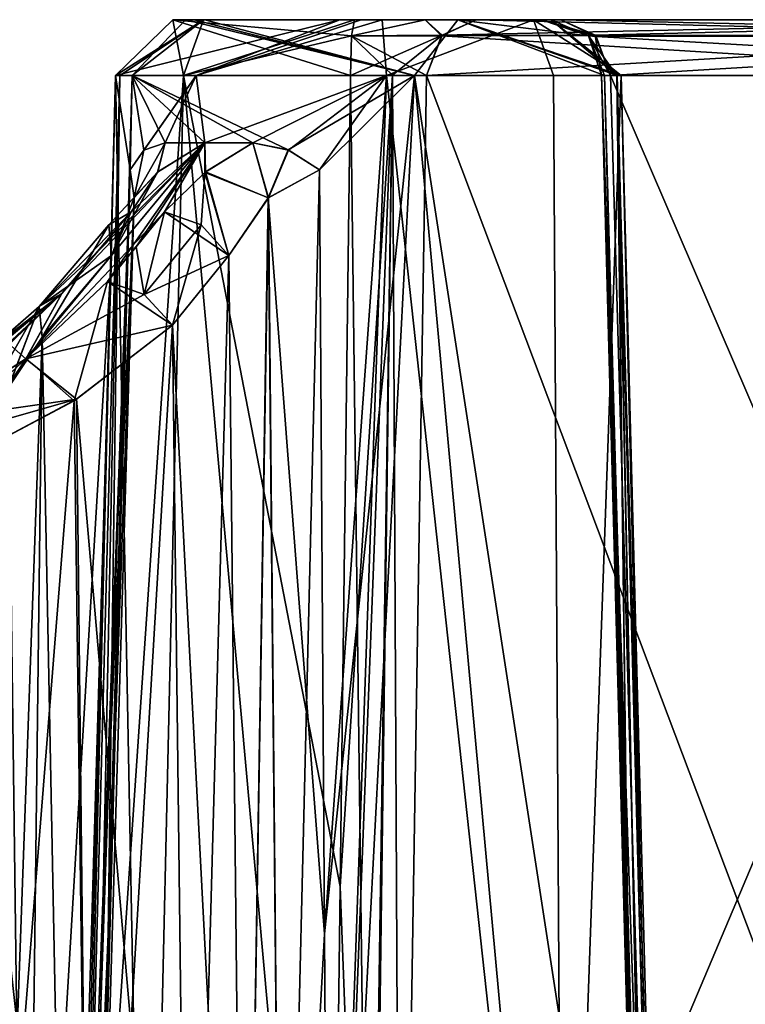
# Model space of a CAD drawing. Header units: inches. Extents: x -9.1 to 9.1, y -1.6 to 4.3.
# Tile 279 of 656: x -7.7 to -7.3, y 0 to 0.5. Entities that reach past the tile are written whole.
import ezdxf

# ---------------------------------------------------------------- set-up
doc = ezdxf.new("R2010")
doc.units = ezdxf.units.IN
doc.header["$LTSCALE"] = 65.185185
doc.header["$MEASUREMENT"] = 0
for name, color, linetype in [('6284', 7, 'CONTINUOUS'), ('6285', 7, 'CONTINUOUS'), ('6873', 7, 'CONTINUOUS'), ('6874', 7, 'CONTINUOUS'), ('6875', 7, 'CONTINUOUS'), ('6876', 7, 'CONTINUOUS'), ('6877', 7, 'CONTINUOUS'), ('6878', 7, 'CONTINUOUS'), ('6879', 7, 'CONTINUOUS'), ('6880', 7, 'CONTINUOUS'), ('6888', 7, 'CONTINUOUS'), ('6889', 7, 'CONTINUOUS'), ('6890', 7, 'CONTINUOUS'), ('6891', 7, 'CONTINUOUS'), ('6892', 7, 'CONTINUOUS'), ('6893', 7, 'CONTINUOUS'), ('6894', 7, 'CONTINUOUS'), ('6895', 7, 'CONTINUOUS'), ('6896', 7, 'CONTINUOUS'), ('6905', 7, 'CONTINUOUS'), ('6906', 7, 'CONTINUOUS'), ('6907', 7, 'CONTINUOUS'), ('6908', 7, 'CONTINUOUS'), ('6909', 7, 'CONTINUOUS'), ('6910', 7, 'CONTINUOUS'), ('6911', 7, 'CONTINUOUS'), ('6912', 7, 'CONTINUOUS'), ('6913', 7, 'CONTINUOUS'), ('6921', 7, 'CONTINUOUS'), ('6923', 7, 'CONTINUOUS'), ('6924', 7, 'CONTINUOUS'), ('6925', 7, 'CONTINUOUS'), ('6926', 7, 'CONTINUOUS'), ('6927', 7, 'CONTINUOUS'), ('6928', 7, 'CONTINUOUS'), ('6930', 7, 'CONTINUOUS'), ('6931', 7, 'CONTINUOUS'), ('6939', 7, 'CONTINUOUS'), ('6940', 7, 'CONTINUOUS'), ('6941', 7, 'CONTINUOUS'), ('6942', 7, 'CONTINUOUS'), ('6946', 7, 'CONTINUOUS'), ('6947', 7, 'CONTINUOUS'), ('6948', 7, 'CONTINUOUS'), ('6949', 7, 'CONTINUOUS'), ('6950', 7, 'CONTINUOUS'), ('6958', 7, 'CONTINUOUS')]:
    doc.layers.add(name, color=color, linetype=linetype)

msp = doc.modelspace()

# ---------------------------------------------------------------- linework, layer by layer
at = {"layer": '6284', "linetype": 'Continuous'}
for points in [[(-7.68897, 0.33188, -1.95339), (-7.68, -0.355, -1.92215), (-7.67129, 0.35828, -1.94082), (-7.68897, 0.33188, -1.95339)], [(-7.69718, -0.3552, -1.93532), (-7.68, -0.355, -1.92215), (-7.68897, 0.33188, -1.95339), (-7.69718, -0.3552, -1.93532)]]:
    msp.add_3dface(points, dxfattribs=at)
at = {"layer": '6285', "linetype": 'Continuous'}
for points in [[(-7.68963, 0.35444, -1.99387), (-7.72277, 0.33085, -1.97195), (-7.66084, 0.38122, -1.97353), (-7.68963, 0.35444, -1.99387)], [(-7.66084, 0.38122, -1.97353), (-7.72277, 0.33085, -1.97195), (-7.67278, 0.37439, -1.95607), (-7.66084, 0.38122, -1.97353)], [(-7.72277, 0.33085, -1.97195), (-7.71018, 0.30921, -1.95739), (-7.67278, 0.37439, -1.95607), (-7.72277, 0.33085, -1.97195)], [(-7.71018, 0.30921, -1.95739), (-7.68897, 0.33188, -1.95339), (-7.67278, 0.37439, -1.95607), (-7.71018, 0.30921, -1.95739)], [(-7.68897, 0.33188, -1.95339), (-7.67129, 0.35828, -1.94082), (-7.67278, 0.37439, -1.95607), (-7.68897, 0.33188, -1.95339)]]:
    msp.add_3dface(points, dxfattribs=at)
at = {"layer": '6873', "linetype": 'Continuous'}
for points in [[(-7.00716, -0.355, -1.11012), (-7.34848, -0.355, -1.71323), (-7.37286, 0.49579, -1.71107), (-7.00716, -0.355, -1.11012)], [(-7.02122, 0.49579, -1.08972), (-7.00716, -0.355, -1.11012), (-7.37286, 0.49579, -1.71107), (-7.02122, 0.49579, -1.08972)]]:
    msp.add_3dface(points, dxfattribs=at)
at = {"layer": '6874', "linetype": 'Continuous'}
for points in [[(-7.35323, -0.35514, -1.73307), (-7.35254, -0.35499, -1.75323), (-7.37772, 0.49591, -1.73206), (-7.35323, -0.35514, -1.73307)], [(-7.37772, 0.49591, -1.73206), (-7.35254, -0.35499, -1.75323), (-7.36423, 0.07008, -1.75337), (-7.37772, 0.49591, -1.73206)], [(-7.34848, -0.355, -1.71323), (-7.35323, -0.35514, -1.73307), (-7.37772, 0.49591, -1.73206), (-7.34848, -0.355, -1.71323)], [(-7.37286, 0.49579, -1.71107), (-7.34848, -0.355, -1.71323), (-7.37772, 0.49591, -1.73206), (-7.37286, 0.49579, -1.71107)], [(-7.37604, 0.49579, -1.75355), (-7.37772, 0.49591, -1.73206), (-7.36423, 0.07008, -1.75337), (-7.37604, 0.49579, -1.75355)]]:
    msp.add_3dface(points, dxfattribs=at)
at = {"layer": '6875', "linetype": 'Continuous'}
for points in [[(-7.655, -0.355, -1.80097), (-7.61652, -0.355, -1.69876), (-7.63272, 0.49579, -1.80097), (-7.655, -0.355, -1.80097)], [(-7.62506, 0.44614, -1.84916), (-7.655, -0.355, -1.80097), (-7.63272, 0.49579, -1.80097), (-7.62506, 0.44614, -1.84916)], [(-7.63272, 0.49579, -1.80097), (-7.61652, -0.355, -1.69876), (-7.59713, 0.49579, -1.71052), (-7.63272, 0.49579, -1.80097)], [(-7.59045, 0.49579, -1.8981), (-7.62506, 0.44614, -1.84916), (-7.63272, 0.49579, -1.80097), (-7.59045, 0.49579, -1.8981)], [(-7.61778, 0.45653, -1.86435), (-7.62506, 0.44614, -1.84916), (-7.59045, 0.49579, -1.8981), (-7.61778, 0.45653, -1.86435)], [(-7.60672, 0.46037, -1.88143), (-7.61778, 0.45653, -1.86435), (-7.59045, 0.49579, -1.8981), (-7.60672, 0.46037, -1.88143)], [(-7.61652, -0.355, -1.69876), (-7.52019, -0.355, -1.64729), (-7.59713, 0.49579, -1.71052), (-7.61652, -0.355, -1.69876)], [(-7.58591, 0.46037, -1.90336), (-7.60672, 0.46037, -1.88143), (-7.59045, 0.49579, -1.8981), (-7.58591, 0.46037, -1.90336)], [(-7.59713, 0.49579, -1.71052), (-7.52019, -0.355, -1.64729), (-7.51482, 0.06999, -1.65787), (-7.59713, 0.49579, -1.71052)], [(-7.50943, 0.49579, -1.66859), (-7.59713, 0.49579, -1.71052), (-7.51482, 0.06999, -1.65787), (-7.50943, 0.49579, -1.66859)], [(-7.49057, 0.49579, -1.93336), (-7.58591, 0.46037, -1.90336), (-7.59045, 0.49579, -1.8981), (-7.49057, 0.49579, -1.93336)], [(-7.5607, 0.46037, -1.92004), (-7.58591, 0.46037, -1.90336), (-7.49057, 0.49579, -1.93336), (-7.5607, 0.46037, -1.92004)], [(-7.54193, 0.45652, -1.92798), (-7.5607, 0.46037, -1.92004), (-7.49057, 0.49579, -1.93336), (-7.54193, 0.45652, -1.92798)], [(-7.52574, 0.44614, -1.9325), (-7.54193, 0.45652, -1.92798), (-7.49057, 0.49579, -1.93336), (-7.52574, 0.44614, -1.9325)], [(-7.52307, 0.04514, -1.94364), (-7.52574, 0.44614, -1.9325), (-7.49057, 0.49579, -1.93336), (-7.52307, 0.04514, -1.94364)], [(-7.52038, -0.355, -1.95463), (-7.52307, 0.04514, -1.94364), (-7.49057, 0.49579, -1.93336), (-7.52038, -0.355, -1.95463)], [(-7.39786, -0.355, -1.91756), (-7.52038, -0.355, -1.95463), (-7.49057, 0.49579, -1.93336), (-7.39786, -0.355, -1.91756)], [(-7.40287, 0.49579, -1.89143), (-7.39786, -0.355, -1.91756), (-7.49057, 0.49579, -1.93336), (-7.40287, 0.49579, -1.89143)], [(-7.36728, 0.49579, -1.80097), (-7.39786, -0.355, -1.91756), (-7.40287, 0.49579, -1.89143), (-7.36728, 0.49579, -1.80097)], [(-7.345, -0.355, -1.80097), (-7.39786, -0.355, -1.91756), (-7.36728, 0.49579, -1.80097), (-7.345, -0.355, -1.80097)], [(-7.37604, 0.49579, -1.75355), (-7.36423, 0.07008, -1.75337), (-7.36954, 0.49579, -1.77655), (-7.37604, 0.49579, -1.75355)], [(-7.35254, -0.35499, -1.75323), (-7.3469, -0.35499, -1.77681), (-7.36954, 0.49579, -1.77655), (-7.35254, -0.35499, -1.75323)], [(-7.36423, 0.07008, -1.75337), (-7.35254, -0.35499, -1.75323), (-7.36954, 0.49579, -1.77655), (-7.36423, 0.07008, -1.75337)], [(-7.3469, -0.35499, -1.77681), (-7.345, -0.355, -1.80097), (-7.36954, 0.49579, -1.77655), (-7.3469, -0.35499, -1.77681)], [(-7.36954, 0.49579, -1.77655), (-7.345, -0.355, -1.80097), (-7.36728, 0.49579, -1.80097), (-7.36954, 0.49579, -1.77655)], [(-7.65318, -0.355, -1.82463), (-7.655, -0.355, -1.80097), (-7.62506, 0.44614, -1.84916), (-7.65318, -0.355, -1.82463)], [(-7.6365, 0.04514, -1.84846), (-7.65318, -0.355, -1.82463), (-7.62506, 0.44614, -1.84916), (-7.6365, 0.04514, -1.84846)], [(-7.64778, -0.355, -1.84772), (-7.65318, -0.355, -1.82463), (-7.6365, 0.04514, -1.84846), (-7.64778, -0.355, -1.84772)]]:
    msp.add_3dface(points, dxfattribs=at)
at = {"layer": '6876', "linetype": 'Continuous'}
for points in [[(-7.6365, 0.04514, -1.84846), (-7.62506, 0.44614, -1.84916), (-7.62296, 0.43143, -1.87598), (-7.6365, 0.04514, -1.84846)], [(-7.65715, -0.355, -1.89491), (-7.64642, -0.35527, -1.87251), (-7.62296, 0.43143, -1.87598), (-7.65715, -0.355, -1.89491)], [(-7.63476, 0.40122, -1.89903), (-7.65715, -0.355, -1.89491), (-7.62296, 0.43143, -1.87598), (-7.63476, 0.40122, -1.89903)], [(-7.64642, -0.35527, -1.87251), (-7.6365, 0.04514, -1.84846), (-7.62296, 0.43143, -1.87598), (-7.64642, -0.35527, -1.87251)], [(-7.64642, -0.35527, -1.87251), (-7.64778, -0.355, -1.84772), (-7.6365, 0.04514, -1.84846), (-7.64642, -0.35527, -1.87251)]]:
    msp.add_3dface(points, dxfattribs=at)
at = {"layer": '6877', "linetype": 'Continuous'}
for points in [[(-7.61778, 0.45653, -1.86435), (-7.60672, 0.46037, -1.88143), (-7.62296, 0.43143, -1.87598), (-7.61778, 0.45653, -1.86435)], [(-7.62296, 0.43143, -1.87598), (-7.60672, 0.46037, -1.88143), (-7.61053, 0.44515, -1.90721), (-7.62296, 0.43143, -1.87598)], [(-7.62506, 0.44614, -1.84916), (-7.61778, 0.45653, -1.86435), (-7.62296, 0.43143, -1.87598), (-7.62506, 0.44614, -1.84916)], [(-7.63476, 0.40122, -1.89903), (-7.62296, 0.43143, -1.87598), (-7.61053, 0.44515, -1.90721), (-7.63476, 0.40122, -1.89903)], [(-7.62445, 0.42416, -1.93161), (-7.63476, 0.40122, -1.89903), (-7.61053, 0.44515, -1.90721), (-7.62445, 0.42416, -1.93161)], [(-7.63627, 0.41728, -1.91421), (-7.63476, 0.40122, -1.89903), (-7.62445, 0.42416, -1.93161), (-7.63627, 0.41728, -1.91421)]]:
    msp.add_3dface(points, dxfattribs=at)
at = {"layer": '6878', "linetype": 'Continuous'}
for points in [[(-7.67278, 0.37439, -1.95607), (-7.63627, 0.41728, -1.91421), (-7.62445, 0.42416, -1.93161), (-7.67278, 0.37439, -1.95607)], [(-7.67278, 0.37439, -1.95607), (-7.62445, 0.42416, -1.93161), (-7.64264, 0.40269, -1.95257), (-7.67278, 0.37439, -1.95607)], [(-7.67278, 0.37439, -1.95607), (-7.67129, 0.35828, -1.94082), (-7.63627, 0.41728, -1.91421), (-7.67278, 0.37439, -1.95607)], [(-7.67129, 0.35828, -1.94082), (-7.63476, 0.40122, -1.89903), (-7.63627, 0.41728, -1.91421), (-7.67129, 0.35828, -1.94082)], [(-7.66084, 0.38122, -1.97353), (-7.67278, 0.37439, -1.95607), (-7.64264, 0.40269, -1.95257), (-7.66084, 0.38122, -1.97353)]]:
    msp.add_3dface(points, dxfattribs=at)
at = {"layer": '6879', "linetype": 'Continuous'}
for points in [[(-7.68, -0.355, -1.92215), (-7.65715, -0.355, -1.89491), (-7.63476, 0.40122, -1.89903), (-7.68, -0.355, -1.92215)], [(-7.67129, 0.35828, -1.94082), (-7.68, -0.355, -1.92215), (-7.63476, 0.40122, -1.89903), (-7.67129, 0.35828, -1.94082)]]:
    msp.add_3dface(points, dxfattribs=at)
at = {"layer": '6880', "linetype": 'Continuous'}
for points in [[(-7.66084, 0.38122, -1.97353), (-7.58591, 0.46037, -1.90336), (-7.67956, 0.34716, -2.01568), (-7.66084, 0.38122, -1.97353)], [(-7.67956, 0.34716, -2.01568), (-7.58591, 0.46037, -1.90336), (-7.60704, 0.42416, -1.94622), (-7.67956, 0.34716, -2.01568)], [(-7.58591, 0.46037, -1.90336), (-7.66084, 0.38122, -1.97353), (-7.64264, 0.40269, -1.95257), (-7.58591, 0.46037, -1.90336)], [(-7.62445, 0.42416, -1.93161), (-7.58591, 0.46037, -1.90336), (-7.64264, 0.40269, -1.95257), (-7.62445, 0.42416, -1.93161)], [(-7.58591, 0.46037, -1.90336), (-7.62445, 0.42416, -1.93161), (-7.61053, 0.44515, -1.90721), (-7.58591, 0.46037, -1.90336)], [(-7.60672, 0.46037, -1.88143), (-7.58591, 0.46037, -1.90336), (-7.61053, 0.44515, -1.90721), (-7.60672, 0.46037, -1.88143)], [(-7.60704, 0.42416, -1.94622), (-7.58591, 0.46037, -1.90336), (-7.58582, 0.44485, -1.92847), (-7.60704, 0.42416, -1.94622)], [(-7.58591, 0.46037, -1.90336), (-7.5607, 0.46037, -1.92004), (-7.58582, 0.44485, -1.92847), (-7.58591, 0.46037, -1.90336)], [(-7.63688, 0.38753, -1.98299), (-7.67956, 0.34716, -2.01568), (-7.60704, 0.42416, -1.94622), (-7.63688, 0.38753, -1.98299)], [(-7.68963, 0.35444, -1.99387), (-7.66084, 0.38122, -1.97353), (-7.72997, 0.31481, -2.02591), (-7.68963, 0.35444, -1.99387)], [(-7.72997, 0.31481, -2.02591), (-7.66084, 0.38122, -1.97353), (-7.67956, 0.34716, -2.01568), (-7.72997, 0.31481, -2.02591)]]:
    msp.add_3dface(points, dxfattribs=at)
at = {"layer": '6888', "linetype": 'Continuous'}
for points in [[(-7.67956, 0.34716, -2.01568), (-7.63688, 0.38753, -1.98299), (-7.6545, 0.32486, -2.02844), (-7.67956, 0.34716, -2.01568)], [(-7.6545, 0.32486, -2.02844), (-7.63688, 0.38753, -1.98299), (-7.60287, 0.36459, -1.98759), (-7.6545, 0.32486, -2.02844)], [(-7.60287, 0.36459, -1.98759), (-7.63688, 0.38753, -1.98299), (-7.61761, 0.38069, -1.99171), (-7.60287, 0.36459, -1.98759)], [(-7.72997, 0.31481, -2.02591), (-7.67956, 0.34716, -2.01568), (-7.72454, 0.30546, -2.03825), (-7.72997, 0.31481, -2.02591)], [(-7.67956, 0.34716, -2.01568), (-7.71684, 0.29187, -2.04306), (-7.72454, 0.30546, -2.03825), (-7.67956, 0.34716, -2.01568)], [(-7.71684, 0.29187, -2.04306), (-7.67956, 0.34716, -2.01568), (-7.6545, 0.32486, -2.02844), (-7.71684, 0.29187, -2.04306)]]:
    msp.add_3dface(points, dxfattribs=at)
at = {"layer": '6889', "linetype": 'Continuous'}
for points in [[(-7.64555, -0.3544, -2.04592), (-7.6545, 0.32486, -2.02844), (-7.60287, 0.36459, -1.98759), (-7.64555, -0.3544, -2.04592)], [(-7.5941, -0.355, -2.00646), (-7.64555, -0.3544, -2.04592), (-7.60287, 0.36459, -1.98759), (-7.5941, -0.355, -2.00646)], [(-7.70891, -0.355, -2.06), (-7.71684, 0.29187, -2.04306), (-7.6545, 0.32486, -2.02844), (-7.70891, -0.355, -2.06)], [(-7.64555, -0.3544, -2.04592), (-7.70891, -0.355, -2.06), (-7.6545, 0.32486, -2.02844), (-7.64555, -0.3544, -2.04592)]]:
    msp.add_3dface(points, dxfattribs=at)
at = {"layer": '6890', "linetype": 'Continuous'}
for points in [[(-7.56522, -0.355, -1.97205), (-7.60287, 0.36459, -1.98759), (-7.57317, 0.40122, -1.95071), (-7.56522, -0.355, -1.97205)], [(-7.56522, -0.355, -1.97205), (-7.5941, -0.355, -2.00646), (-7.60287, 0.36459, -1.98759), (-7.56522, -0.355, -1.97205)]]:
    msp.add_3dface(points, dxfattribs=at)
at = {"layer": '6891', "linetype": 'Continuous'}
for points in [[(-7.63688, 0.38753, -1.98299), (-7.60704, 0.42416, -1.94622), (-7.61761, 0.38069, -1.99171), (-7.63688, 0.38753, -1.98299)], [(-7.61761, 0.38069, -1.99171), (-7.60704, 0.42416, -1.94622), (-7.58784, 0.41727, -1.95484), (-7.61761, 0.38069, -1.99171)], [(-7.57317, 0.40122, -1.95071), (-7.61761, 0.38069, -1.99171), (-7.58784, 0.41727, -1.95484), (-7.57317, 0.40122, -1.95071)], [(-7.60287, 0.36459, -1.98759), (-7.61761, 0.38069, -1.99171), (-7.57317, 0.40122, -1.95071), (-7.60287, 0.36459, -1.98759)]]:
    msp.add_3dface(points, dxfattribs=at)
at = {"layer": '6892', "linetype": 'Continuous'}
for points in [[(-7.58582, 0.44485, -1.92847), (-7.5607, 0.46037, -1.92004), (-7.55245, 0.4315, -1.93506), (-7.58582, 0.44485, -1.92847)], [(-7.5607, 0.46037, -1.92004), (-7.54193, 0.45652, -1.92798), (-7.55245, 0.4315, -1.93506), (-7.5607, 0.46037, -1.92004)], [(-7.54193, 0.45652, -1.92798), (-7.52574, 0.44614, -1.9325), (-7.55245, 0.4315, -1.93506), (-7.54193, 0.45652, -1.92798)], [(-7.60704, 0.42416, -1.94622), (-7.58582, 0.44485, -1.92847), (-7.58784, 0.41727, -1.95484), (-7.60704, 0.42416, -1.94622)], [(-7.58582, 0.44485, -1.92847), (-7.57317, 0.40122, -1.95071), (-7.58784, 0.41727, -1.95484), (-7.58582, 0.44485, -1.92847)], [(-7.57317, 0.40122, -1.95071), (-7.58582, 0.44485, -1.92847), (-7.55245, 0.4315, -1.93506), (-7.57317, 0.40122, -1.95071)]]:
    msp.add_3dface(points, dxfattribs=at)
at = {"layer": '6893', "linetype": 'Continuous'}
for points in [[(-7.52574, 0.44614, -1.9325), (-7.54504, -0.35527, -1.9576), (-7.55245, 0.4315, -1.93506), (-7.52574, 0.44614, -1.9325)], [(-7.52574, 0.44614, -1.9325), (-7.52307, 0.04514, -1.94364), (-7.54504, -0.35527, -1.9576), (-7.52574, 0.44614, -1.9325)], [(-7.56522, -0.355, -1.97205), (-7.57317, 0.40122, -1.95071), (-7.55245, 0.4315, -1.93506), (-7.56522, -0.355, -1.97205)], [(-7.54504, -0.35527, -1.9576), (-7.56522, -0.355, -1.97205), (-7.55245, 0.4315, -1.93506), (-7.54504, -0.35527, -1.9576)], [(-7.52038, -0.355, -1.95463), (-7.54504, -0.35527, -1.9576), (-7.52307, 0.04514, -1.94364), (-7.52038, -0.355, -1.95463)]]:
    msp.add_3dface(points, dxfattribs=at)
at = {"layer": '6894', "linetype": 'Continuous'}
for points in [[(-7.59045, 0.49579, -1.8981), (-7.63272, 0.49579, -1.80097), (-7.51496, 0.525, -1.90261), (-7.59045, 0.49579, -1.8981)], [(-7.63272, 0.49579, -1.80097), (-7.59713, 0.49579, -1.71052), (-7.60266, 0.525, -1.79712), (-7.63272, 0.49579, -1.80097)], [(-7.51496, 0.525, -1.90261), (-7.63272, 0.49579, -1.80097), (-7.60266, 0.525, -1.79712), (-7.51496, 0.525, -1.90261)], [(-7.59713, 0.49579, -1.71052), (-7.50943, 0.49579, -1.66859), (-7.60266, 0.525, -1.79712), (-7.59713, 0.49579, -1.71052)], [(-7.60266, 0.525, -1.79712), (-7.50943, 0.49579, -1.66859), (-7.50879, 0.51649, -1.67762), (-7.60266, 0.525, -1.79712)], [(-7.50728, 0.525, -1.6985), (-7.60266, 0.525, -1.79712), (-7.50879, 0.51649, -1.67762), (-7.50728, 0.525, -1.6985)], [(-7.49057, 0.49579, -1.93336), (-7.59045, 0.49579, -1.8981), (-7.4927, 0.525, -1.90345), (-7.49057, 0.49579, -1.93336)], [(-7.4927, 0.525, -1.90345), (-7.59045, 0.49579, -1.8981), (-7.50385, 0.525, -1.90363), (-7.4927, 0.525, -1.90345)], [(-7.50385, 0.525, -1.90363), (-7.59045, 0.49579, -1.8981), (-7.51496, 0.525, -1.90261), (-7.50385, 0.525, -1.90363)], [(-7.41338, 0.525, -1.85614), (-7.49057, 0.49579, -1.93336), (-7.4927, 0.525, -1.90345), (-7.41338, 0.525, -1.85614)], [(-7.40287, 0.49579, -1.89143), (-7.49057, 0.49579, -1.93336), (-7.41338, 0.525, -1.85614), (-7.40287, 0.49579, -1.89143)], [(-7.36728, 0.49579, -1.80097), (-7.40287, 0.49579, -1.89143), (-7.41338, 0.525, -1.85614), (-7.36728, 0.49579, -1.80097)], [(-7.40405, 0.525, -1.76426), (-7.36728, 0.49579, -1.80097), (-7.41338, 0.525, -1.85614), (-7.40405, 0.525, -1.76426)], [(-7.36954, 0.49579, -1.77655), (-7.36728, 0.49579, -1.80097), (-7.40405, 0.525, -1.76426), (-7.36954, 0.49579, -1.77655)], [(-7.38451, 0.5165, -1.75679), (-7.36954, 0.49579, -1.77655), (-7.40405, 0.525, -1.76426), (-7.38451, 0.5165, -1.75679)], [(-7.37604, 0.49579, -1.75355), (-7.36954, 0.49579, -1.77655), (-7.38451, 0.5165, -1.75679), (-7.37604, 0.49579, -1.75355)]]:
    msp.add_3dface(points, dxfattribs=at)
at = {"layer": '6895', "linetype": 'Continuous'}
for points in [[(-7.38451, 0.5165, -1.75679), (-7.40405, 0.525, -1.76426), (-7.4091, 0.525, -1.72971), (-7.38451, 0.5165, -1.75679)], [(-7.38047, 0.51619, -1.70676), (-7.38451, 0.5165, -1.75679), (-7.4091, 0.525, -1.72971), (-7.38047, 0.51619, -1.70676)], [(-7.39896, 0.525, -1.6963), (-7.38047, 0.51619, -1.70676), (-7.4091, 0.525, -1.72971), (-7.39896, 0.525, -1.6963)], [(-7.37286, 0.49579, -1.71107), (-7.37772, 0.49591, -1.73206), (-7.38451, 0.5165, -1.75679), (-7.37286, 0.49579, -1.71107)], [(-7.37286, 0.49579, -1.71107), (-7.38451, 0.5165, -1.75679), (-7.38047, 0.51619, -1.70676), (-7.37286, 0.49579, -1.71107)], [(-7.37772, 0.49591, -1.73206), (-7.37604, 0.49579, -1.75355), (-7.38451, 0.5165, -1.75679), (-7.37772, 0.49591, -1.73206)]]:
    msp.add_3dface(points, dxfattribs=at)
at = {"layer": '6896', "linetype": 'Continuous'}
for points in [[(-7.38047, 0.51619, -1.70676), (-7.39896, 0.525, -1.6963), (-7.02937, 0.51679, -1.08511), (-7.38047, 0.51619, -1.70676)], [(-7.02937, 0.51679, -1.08511), (-7.39896, 0.525, -1.6963), (-7.04732, 0.525, -1.07495), (-7.02937, 0.51679, -1.08511)], [(-7.02122, 0.49579, -1.08972), (-7.38047, 0.51619, -1.70676), (-7.02937, 0.51679, -1.08511), (-7.02122, 0.49579, -1.08972)], [(-7.02122, 0.49579, -1.08972), (-7.37286, 0.49579, -1.71107), (-7.38047, 0.51619, -1.70676), (-7.02122, 0.49579, -1.08972)]]:
    msp.add_3dface(points, dxfattribs=at)
at = {"layer": '6905', "linetype": 'Continuous'}
for points in [[(-7.34848, -0.355, 1.71323), (-7.0224, 0.49579, 1.09181), (-7.37286, 0.49579, 1.71107), (-7.34848, -0.355, 1.71323)], [(-7.34848, -0.355, 1.71323), (-7.00839, -0.355, 1.11228), (-7.0224, 0.49579, 1.09181), (-7.34848, -0.355, 1.71323)]]:
    msp.add_3dface(points, dxfattribs=at)
at = {"layer": '6906', "linetype": 'Continuous'}
for points in [[(-7.3547, -0.35518, 1.7328), (-7.34848, -0.355, 1.71323), (-7.37772, 0.49591, 1.73206), (-7.3547, -0.35518, 1.7328)], [(-7.34848, -0.355, 1.71323), (-7.37286, 0.49579, 1.71107), (-7.37772, 0.49591, 1.73206), (-7.34848, -0.355, 1.71323)], [(-7.37604, 0.49579, 1.75355), (-7.3547, -0.35518, 1.7328), (-7.37772, 0.49591, 1.73206), (-7.37604, 0.49579, 1.75355)], [(-7.37604, 0.49579, 1.75355), (-7.36423, 0.07008, 1.75337), (-7.3547, -0.35518, 1.7328), (-7.37604, 0.49579, 1.75355)], [(-7.35254, -0.35499, 1.75323), (-7.3547, -0.35518, 1.7328), (-7.36423, 0.07008, 1.75337), (-7.35254, -0.35499, 1.75323)]]:
    msp.add_3dface(points, dxfattribs=at)
at = {"layer": '6907', "linetype": 'Continuous'}
for points in [[(-7.61652, -0.355, 1.69876), (-7.655, -0.355, 1.80097), (-7.59713, 0.49579, 1.71052), (-7.61652, -0.355, 1.69876)], [(-7.655, -0.355, 1.80097), (-7.65318, -0.355, 1.82462), (-7.63272, 0.49579, 1.80097), (-7.655, -0.355, 1.80097)], [(-7.59713, 0.49579, 1.71052), (-7.655, -0.355, 1.80097), (-7.63272, 0.49579, 1.80097), (-7.59713, 0.49579, 1.71052)], [(-7.65318, -0.355, 1.82462), (-7.64778, -0.355, 1.84773), (-7.63051, 0.49579, 1.82509), (-7.65318, -0.355, 1.82462)], [(-7.63272, 0.49579, 1.80097), (-7.65318, -0.355, 1.82462), (-7.63051, 0.49579, 1.82509), (-7.63272, 0.49579, 1.80097)], [(-7.64778, -0.355, 1.84773), (-7.6365, 0.04514, 1.84846), (-7.63051, 0.49579, 1.82509), (-7.64778, -0.355, 1.84773)], [(-7.6365, 0.04514, 1.84846), (-7.62506, 0.44614, 1.84916), (-7.62396, 0.49579, 1.8484), (-7.6365, 0.04514, 1.84846)], [(-7.63051, 0.49579, 1.82509), (-7.6365, 0.04514, 1.84846), (-7.62396, 0.49579, 1.8484), (-7.63051, 0.49579, 1.82509)], [(-7.62506, 0.44614, 1.84916), (-7.6178, 0.45651, 1.86431), (-7.62396, 0.49579, 1.8484), (-7.62506, 0.44614, 1.84916)], [(-7.5607, 0.46037, 1.92004), (-7.54215, 0.4566, 1.92791), (-7.62396, 0.49579, 1.8484), (-7.5607, 0.46037, 1.92004)], [(-7.62396, 0.49579, 1.8484), (-7.54215, 0.4566, 1.92791), (-7.47588, 0.49579, 1.93149), (-7.62396, 0.49579, 1.8484)], [(-7.58591, 0.46037, 1.90336), (-7.5607, 0.46037, 1.92004), (-7.62396, 0.49579, 1.8484), (-7.58591, 0.46037, 1.90336)], [(-7.60672, 0.46037, 1.88143), (-7.58591, 0.46037, 1.90336), (-7.62396, 0.49579, 1.8484), (-7.60672, 0.46037, 1.88143)], [(-7.6178, 0.45651, 1.86431), (-7.60672, 0.46037, 1.88143), (-7.62396, 0.49579, 1.8484), (-7.6178, 0.45651, 1.86431)], [(-7.52019, -0.355, 1.64729), (-7.61652, -0.355, 1.69876), (-7.59713, 0.49579, 1.71052), (-7.52019, -0.355, 1.64729)], [(-7.51482, 0.06999, 1.65787), (-7.52019, -0.355, 1.64729), (-7.59713, 0.49579, 1.71052), (-7.51482, 0.06999, 1.65787)], [(-7.50943, 0.49579, 1.66859), (-7.51482, 0.06999, 1.65787), (-7.59713, 0.49579, 1.71052), (-7.50943, 0.49579, 1.66859)], [(-7.54215, 0.4566, 1.92791), (-7.52574, 0.44614, 1.9325), (-7.47588, 0.49579, 1.93149), (-7.54215, 0.4566, 1.92791)], [(-7.52574, 0.44614, 1.9325), (-7.52307, 0.04514, 1.94364), (-7.47588, 0.49579, 1.93149), (-7.52574, 0.44614, 1.9325)], [(-7.52307, 0.04514, 1.94364), (-7.52038, -0.355, 1.95463), (-7.47588, 0.49579, 1.93149), (-7.52307, 0.04514, 1.94364)], [(-7.52038, -0.355, 1.95463), (-7.39786, -0.355, 1.91756), (-7.47588, 0.49579, 1.93149), (-7.52038, -0.355, 1.95463)], [(-7.39786, -0.355, 1.91756), (-7.345, -0.355, 1.80097), (-7.47588, 0.49579, 1.93149), (-7.39786, -0.355, 1.91756)], [(-7.47588, 0.49579, 1.93149), (-7.345, -0.355, 1.80097), (-7.36728, 0.49579, 1.80097), (-7.47588, 0.49579, 1.93149)], [(-7.36423, 0.07008, 1.75337), (-7.37604, 0.49579, 1.75355), (-7.36949, 0.49579, 1.77686), (-7.36423, 0.07008, 1.75337)], [(-7.3469, -0.35499, 1.77681), (-7.35254, -0.35499, 1.75323), (-7.36949, 0.49579, 1.77686), (-7.3469, -0.35499, 1.77681)], [(-7.35254, -0.35499, 1.75323), (-7.36423, 0.07008, 1.75337), (-7.36949, 0.49579, 1.77686), (-7.35254, -0.35499, 1.75323)], [(-7.36728, 0.49579, 1.80097), (-7.3469, -0.35499, 1.77681), (-7.36949, 0.49579, 1.77686), (-7.36728, 0.49579, 1.80097)], [(-7.345, -0.355, 1.80097), (-7.3469, -0.35499, 1.77681), (-7.36728, 0.49579, 1.80097), (-7.345, -0.355, 1.80097)]]:
    msp.add_3dface(points, dxfattribs=at)
at = {"layer": '6908', "linetype": 'Continuous'}
for points in [[(-7.52307, 0.04514, 1.94364), (-7.52574, 0.44614, 1.9325), (-7.55253, 0.43142, 1.93509), (-7.52307, 0.04514, 1.94364)], [(-7.57317, 0.40122, 1.95071), (-7.56522, -0.355, 1.97205), (-7.55253, 0.43142, 1.93509), (-7.57317, 0.40122, 1.95071)], [(-7.56522, -0.355, 1.97205), (-7.54503, -0.35527, 1.95759), (-7.55253, 0.43142, 1.93509), (-7.56522, -0.355, 1.97205)], [(-7.54503, -0.35527, 1.95759), (-7.52307, 0.04514, 1.94364), (-7.55253, 0.43142, 1.93509), (-7.54503, -0.35527, 1.95759)], [(-7.54503, -0.35527, 1.95759), (-7.52038, -0.355, 1.95463), (-7.52307, 0.04514, 1.94364), (-7.54503, -0.35527, 1.95759)]]:
    msp.add_3dface(points, dxfattribs=at)
at = {"layer": '6909', "linetype": 'Continuous'}
for points in [[(-7.55253, 0.43142, 1.93509), (-7.5607, 0.46037, 1.92004), (-7.58542, 0.44515, 1.92827), (-7.55253, 0.43142, 1.93509)], [(-7.54215, 0.4566, 1.92791), (-7.5607, 0.46037, 1.92004), (-7.55253, 0.43142, 1.93509), (-7.54215, 0.4566, 1.92791)], [(-7.52574, 0.44614, 1.9325), (-7.54215, 0.4566, 1.92791), (-7.55253, 0.43142, 1.93509), (-7.52574, 0.44614, 1.9325)], [(-7.60704, 0.42416, 1.94622), (-7.57317, 0.40122, 1.95071), (-7.58542, 0.44515, 1.92827), (-7.60704, 0.42416, 1.94622)], [(-7.57317, 0.40122, 1.95071), (-7.55253, 0.43142, 1.93509), (-7.58542, 0.44515, 1.92827), (-7.57317, 0.40122, 1.95071)], [(-7.58785, 0.41728, 1.95484), (-7.57317, 0.40122, 1.95071), (-7.60704, 0.42416, 1.94622), (-7.58785, 0.41728, 1.95484)]]:
    msp.add_3dface(points, dxfattribs=at)
at = {"layer": '6910', "linetype": 'Continuous'}
for points in [[(-7.61761, 0.38069, 1.99171), (-7.60704, 0.42416, 1.94622), (-7.62196, 0.40585, 1.96461), (-7.61761, 0.38069, 1.99171)], [(-7.58785, 0.41728, 1.95484), (-7.60704, 0.42416, 1.94622), (-7.61761, 0.38069, 1.99171), (-7.58785, 0.41728, 1.95484)], [(-7.60287, 0.36459, 1.9876), (-7.58785, 0.41728, 1.95484), (-7.61761, 0.38069, 1.99171), (-7.60287, 0.36459, 1.9876)], [(-7.57317, 0.40122, 1.95071), (-7.58785, 0.41728, 1.95484), (-7.60287, 0.36459, 1.9876), (-7.57317, 0.40122, 1.95071)], [(-7.63688, 0.38753, 1.98299), (-7.61761, 0.38069, 1.99171), (-7.62196, 0.40585, 1.96461), (-7.63688, 0.38753, 1.98299)]]:
    msp.add_3dface(points, dxfattribs=at)
at = {"layer": '6911', "linetype": 'Continuous'}
for points in [[(-7.5941, -0.355, 2.00646), (-7.57317, 0.40122, 1.95071), (-7.60287, 0.36459, 1.9876), (-7.5941, -0.355, 2.00646)], [(-7.5941, -0.355, 2.00646), (-7.56522, -0.355, 1.97205), (-7.57317, 0.40122, 1.95071), (-7.5941, -0.355, 2.00646)]]:
    msp.add_3dface(points, dxfattribs=at)
at = {"layer": '6912', "linetype": 'Continuous'}
for points in [[(-7.5941, -0.355, 2.00646), (-7.60287, 0.36459, 1.9876), (-7.65312, 0.32585, 2.02776), (-7.5941, -0.355, 2.00646)], [(-7.71684, 0.29187, 2.04306), (-7.64562, -0.3544, 2.04595), (-7.65312, 0.32585, 2.02776), (-7.71684, 0.29187, 2.04306)], [(-7.64562, -0.3544, 2.04595), (-7.5941, -0.355, 2.00646), (-7.65312, 0.32585, 2.02776), (-7.64562, -0.3544, 2.04595)], [(-7.70891, -0.355, 2.06), (-7.64562, -0.3544, 2.04595), (-7.71684, 0.29187, 2.04306), (-7.70891, -0.355, 2.06)]]:
    msp.add_3dface(points, dxfattribs=at)
at = {"layer": '6913', "linetype": 'Continuous'}
for points in [[(-7.61761, 0.38069, 1.99171), (-7.63688, 0.38753, 1.98299), (-7.67985, 0.34696, 2.01579), (-7.61761, 0.38069, 1.99171)], [(-7.60287, 0.36459, 1.9876), (-7.61761, 0.38069, 1.99171), (-7.67985, 0.34696, 2.01579), (-7.60287, 0.36459, 1.9876)], [(-7.65312, 0.32585, 2.02776), (-7.60287, 0.36459, 1.9876), (-7.67985, 0.34696, 2.01579), (-7.65312, 0.32585, 2.02776)], [(-7.72997, 0.31481, 2.02591), (-7.65312, 0.32585, 2.02776), (-7.67985, 0.34696, 2.01579), (-7.72997, 0.31481, 2.02591)], [(-7.72457, 0.30551, 2.03822), (-7.65312, 0.32585, 2.02776), (-7.72997, 0.31481, 2.02591), (-7.72457, 0.30551, 2.03822)], [(-7.71684, 0.29187, 2.04306), (-7.65312, 0.32585, 2.02776), (-7.72457, 0.30551, 2.03822), (-7.71684, 0.29187, 2.04306)]]:
    msp.add_3dface(points, dxfattribs=at)
at = {"layer": '6921', "linetype": 'Continuous'}
for points in [[(-7.63688, 0.38753, 1.98299), (-7.58591, 0.46037, 1.90336), (-7.67985, 0.34696, 2.01579), (-7.63688, 0.38753, 1.98299)], [(-7.67985, 0.34696, 2.01579), (-7.58591, 0.46037, 1.90336), (-7.66084, 0.38122, 1.97353), (-7.67985, 0.34696, 2.01579)], [(-7.66084, 0.38122, 1.97353), (-7.58591, 0.46037, 1.90336), (-7.62445, 0.42416, 1.93161), (-7.66084, 0.38122, 1.97353)], [(-7.58591, 0.46037, 1.90336), (-7.63688, 0.38753, 1.98299), (-7.62196, 0.40585, 1.96461), (-7.58591, 0.46037, 1.90336)], [(-7.62445, 0.42416, 1.93161), (-7.58591, 0.46037, 1.90336), (-7.61061, 0.44501, 1.9074), (-7.62445, 0.42416, 1.93161)], [(-7.60704, 0.42416, 1.94622), (-7.58591, 0.46037, 1.90336), (-7.62196, 0.40585, 1.96461), (-7.60704, 0.42416, 1.94622)], [(-7.58591, 0.46037, 1.90336), (-7.60672, 0.46037, 1.88143), (-7.61061, 0.44501, 1.9074), (-7.58591, 0.46037, 1.90336)], [(-7.58591, 0.46037, 1.90336), (-7.60704, 0.42416, 1.94622), (-7.58542, 0.44515, 1.92827), (-7.58591, 0.46037, 1.90336)], [(-7.5607, 0.46037, 1.92004), (-7.58591, 0.46037, 1.90336), (-7.58542, 0.44515, 1.92827), (-7.5607, 0.46037, 1.92004)], [(-7.68896, 0.35495, 1.99359), (-7.67985, 0.34696, 2.01579), (-7.66084, 0.38122, 1.97353), (-7.68896, 0.35495, 1.99359)], [(-7.72997, 0.31481, 2.02591), (-7.67985, 0.34696, 2.01579), (-7.68896, 0.35495, 1.99359), (-7.72997, 0.31481, 2.02591)]]:
    msp.add_3dface(points, dxfattribs=at)
at = {"layer": '6923', "linetype": 'Continuous'}
for points in [[(-7.72392, 0.33214, 1.99956), (-7.68896, 0.35495, 1.99359), (-7.66084, 0.38122, 1.97353), (-7.72392, 0.33214, 1.99956)], [(-7.72392, 0.33214, 1.99956), (-7.66084, 0.38122, 1.97353), (-7.72239, 0.33022, 1.97078), (-7.72392, 0.33214, 1.99956)], [(-7.72239, 0.33022, 1.97078), (-7.66084, 0.38122, 1.97353), (-7.67278, 0.37439, 1.95607), (-7.72239, 0.33022, 1.97078)], [(-7.68906, 0.33177, 1.95343), (-7.72239, 0.33022, 1.97078), (-7.67278, 0.37439, 1.95607), (-7.68906, 0.33177, 1.95343)], [(-7.67129, 0.35828, 1.94082), (-7.68906, 0.33177, 1.95343), (-7.67278, 0.37439, 1.95607), (-7.67129, 0.35828, 1.94082)]]:
    msp.add_3dface(points, dxfattribs=at)
at = {"layer": '6924', "linetype": 'Continuous'}
for points in [[(-7.68, -0.355, 1.92215), (-7.69715, -0.3552, 1.93531), (-7.67129, 0.35828, 1.94082), (-7.68, -0.355, 1.92215)], [(-7.69715, -0.3552, 1.93531), (-7.68906, 0.33177, 1.95343), (-7.67129, 0.35828, 1.94082), (-7.69715, -0.3552, 1.93531)]]:
    msp.add_3dface(points, dxfattribs=at)
at = {"layer": '6925', "linetype": 'Continuous'}
for points in [[(-7.65715, -0.355, 1.89491), (-7.67129, 0.35828, 1.94082), (-7.63476, 0.40122, 1.89903), (-7.65715, -0.355, 1.89491)], [(-7.65715, -0.355, 1.89491), (-7.68, -0.355, 1.92215), (-7.67129, 0.35828, 1.94082), (-7.65715, -0.355, 1.89491)]]:
    msp.add_3dface(points, dxfattribs=at)
at = {"layer": '6926', "linetype": 'Continuous'}
for points in [[(-7.66084, 0.38122, 1.97353), (-7.62445, 0.42416, 1.93161), (-7.67278, 0.37439, 1.95607), (-7.66084, 0.38122, 1.97353)], [(-7.67278, 0.37439, 1.95607), (-7.62445, 0.42416, 1.93161), (-7.63627, 0.41727, 1.9142), (-7.67278, 0.37439, 1.95607)], [(-7.63476, 0.40122, 1.89903), (-7.67278, 0.37439, 1.95607), (-7.63627, 0.41727, 1.9142), (-7.63476, 0.40122, 1.89903)], [(-7.67129, 0.35828, 1.94082), (-7.67278, 0.37439, 1.95607), (-7.63476, 0.40122, 1.89903), (-7.67129, 0.35828, 1.94082)]]:
    msp.add_3dface(points, dxfattribs=at)
at = {"layer": '6927', "linetype": 'Continuous'}
for points in [[(-7.60672, 0.46037, 1.88143), (-7.6178, 0.45651, 1.86431), (-7.62294, 0.43149, 1.87592), (-7.60672, 0.46037, 1.88143)], [(-7.61061, 0.44501, 1.9074), (-7.60672, 0.46037, 1.88143), (-7.62294, 0.43149, 1.87592), (-7.61061, 0.44501, 1.9074)], [(-7.6178, 0.45651, 1.86431), (-7.62506, 0.44614, 1.84916), (-7.62294, 0.43149, 1.87592), (-7.6178, 0.45651, 1.86431)], [(-7.62445, 0.42416, 1.93161), (-7.61061, 0.44501, 1.9074), (-7.63627, 0.41727, 1.9142), (-7.62445, 0.42416, 1.93161)], [(-7.61061, 0.44501, 1.9074), (-7.63476, 0.40122, 1.89903), (-7.63627, 0.41727, 1.9142), (-7.61061, 0.44501, 1.9074)], [(-7.63476, 0.40122, 1.89903), (-7.61061, 0.44501, 1.9074), (-7.62294, 0.43149, 1.87592), (-7.63476, 0.40122, 1.89903)]]:
    msp.add_3dface(points, dxfattribs=at)
at = {"layer": '6928', "linetype": 'Continuous'}
for points in [[(-7.62506, 0.44614, 1.84916), (-7.6365, 0.04514, 1.84846), (-7.64642, -0.35527, 1.87253), (-7.62506, 0.44614, 1.84916)], [(-7.62506, 0.44614, 1.84916), (-7.64642, -0.35527, 1.87253), (-7.62294, 0.43149, 1.87592), (-7.62506, 0.44614, 1.84916)], [(-7.64642, -0.35527, 1.87253), (-7.65715, -0.355, 1.89491), (-7.62294, 0.43149, 1.87592), (-7.64642, -0.35527, 1.87253)], [(-7.65715, -0.355, 1.89491), (-7.63476, 0.40122, 1.89903), (-7.62294, 0.43149, 1.87592), (-7.65715, -0.355, 1.89491)], [(-7.64778, -0.355, 1.84773), (-7.64642, -0.35527, 1.87253), (-7.6365, 0.04514, 1.84846), (-7.64778, -0.355, 1.84773)]]:
    msp.add_3dface(points, dxfattribs=at)
at = {"layer": '6930', "linetype": 'Continuous'}
for points in [[(-7.49993, -0.35518, 1.63775), (-7.52019, -0.355, 1.64729), (-7.48727, 0.49594, 1.65943), (-7.49993, -0.35518, 1.63775)], [(-7.52019, -0.355, 1.64729), (-7.51482, 0.06999, 1.65787), (-7.48727, 0.49594, 1.65943), (-7.52019, -0.355, 1.64729)], [(-7.51482, 0.06999, 1.65787), (-7.50943, 0.49579, 1.66859), (-7.48727, 0.49594, 1.65943), (-7.51482, 0.06999, 1.65787)], [(-7.4832, -0.355, 1.62236), (-7.49993, -0.35518, 1.63775), (-7.48727, 0.49594, 1.65943), (-7.4832, -0.355, 1.62236)], [(-7.46948, 0.49579, 1.64335), (-7.4832, -0.355, 1.62236), (-7.48727, 0.49594, 1.65943), (-7.46948, 0.49579, 1.64335)]]:
    msp.add_3dface(points, dxfattribs=at)
at = {"layer": '6931', "linetype": 'Continuous'}
for points in [[(-7.14859, -0.355, 1.0311), (-7.4832, -0.355, 1.62236), (-7.46948, 0.49579, 1.64335), (-7.14859, -0.355, 1.0311)], [(-7.14859, -0.355, 1.0311), (-7.46948, 0.49579, 1.64335), (-7.12391, 0.49579, 1.03273), (-7.14859, -0.355, 1.0311)]]:
    msp.add_3dface(points, dxfattribs=at)
at = {"layer": '6939', "linetype": 'Continuous'}
for points in [[(-7.4832, -0.355, -1.62236), (-7.14815, -0.355, -1.03033), (-7.12343, 0.49579, -1.03188), (-7.4832, -0.355, -1.62236)], [(-7.4832, -0.355, -1.62236), (-7.12343, 0.49579, -1.03188), (-7.46948, 0.49579, -1.64335), (-7.4832, -0.355, -1.62236)]]:
    msp.add_3dface(points, dxfattribs=at)
at = {"layer": '6940', "linetype": 'Continuous'}
for points in [[(-7.50943, 0.49579, -1.66859), (-7.51482, 0.06999, -1.65787), (-7.49876, -0.35523, -1.63917), (-7.50943, 0.49579, -1.66859)], [(-7.50943, 0.49579, -1.66859), (-7.49876, -0.35523, -1.63917), (-7.48727, 0.49594, -1.65943), (-7.50943, 0.49579, -1.66859)], [(-7.49876, -0.35523, -1.63917), (-7.4832, -0.355, -1.62236), (-7.48727, 0.49594, -1.65943), (-7.49876, -0.35523, -1.63917)], [(-7.4832, -0.355, -1.62236), (-7.46948, 0.49579, -1.64335), (-7.48727, 0.49594, -1.65943), (-7.4832, -0.355, -1.62236)], [(-7.52019, -0.355, -1.64729), (-7.49876, -0.35523, -1.63917), (-7.51482, 0.06999, -1.65787), (-7.52019, -0.355, -1.64729)]]:
    msp.add_3dface(points, dxfattribs=at)
at = {"layer": '6941', "linetype": 'Continuous'}
for points in [[(-7.50728, 0.525, -1.6985), (-7.50879, 0.51649, -1.67762), (-7.47028, 0.525, -1.68632), (-7.50728, 0.525, -1.6985)], [(-7.47028, 0.525, -1.68632), (-7.50879, 0.51649, -1.67762), (-7.46133, 0.51679, -1.64796), (-7.47028, 0.525, -1.68632)], [(-7.44338, 0.525, -1.65812), (-7.47028, 0.525, -1.68632), (-7.46133, 0.51679, -1.64796), (-7.44338, 0.525, -1.65812)], [(-7.50879, 0.51649, -1.67762), (-7.50943, 0.49579, -1.66859), (-7.46133, 0.51679, -1.64796), (-7.50879, 0.51649, -1.67762)], [(-7.50943, 0.49579, -1.66859), (-7.48727, 0.49594, -1.65943), (-7.46133, 0.51679, -1.64796), (-7.50943, 0.49579, -1.66859)], [(-7.48727, 0.49594, -1.65943), (-7.46948, 0.49579, -1.64335), (-7.46133, 0.51679, -1.64796), (-7.48727, 0.49594, -1.65943)]]:
    msp.add_3dface(points, dxfattribs=at)
at = {"layer": '6942', "linetype": 'Continuous'}
for points in [[(-7.40405, 0.525, -1.76426), (-7.41338, 0.525, -1.85614), (-7.60266, 0.525, -1.79712), (-7.40405, 0.525, -1.76426)], [(-7.40405, 0.525, -1.76426), (-7.60266, 0.525, -1.79712), (-7.50728, 0.525, -1.6985), (-7.40405, 0.525, -1.76426)], [(-7.41338, 0.525, -1.85614), (-7.51496, 0.525, -1.90261), (-7.60266, 0.525, -1.79712), (-7.41338, 0.525, -1.85614)], [(-7.59141, 0.525, 1.84786), (-7.40405, 0.525, 1.76427), (-7.59595, 0.525, 1.83769), (-7.59141, 0.525, 1.84786)], [(-7.59595, 0.525, 1.83769), (-7.40405, 0.525, 1.76427), (-7.58661, 0.525, 1.7458), (-7.59595, 0.525, 1.83769)], [(-7.58579, 0.525, 1.85748), (-7.40405, 0.525, 1.76427), (-7.59141, 0.525, 1.84786), (-7.58579, 0.525, 1.85748)], [(-7.40405, 0.525, 1.76427), (-7.40909, 0.525, 1.72971), (-7.58661, 0.525, 1.7458), (-7.40405, 0.525, 1.76427)], [(-7.58661, 0.525, 1.7458), (-7.40909, 0.525, 1.72971), (-7.50729, 0.525, 1.6985), (-7.58661, 0.525, 1.7458)], [(-7.45312, 0.525, 1.89238), (-7.40405, 0.525, 1.76427), (-7.58579, 0.525, 1.85748), (-7.45312, 0.525, 1.89238)], [(-7.41338, 0.525, -1.85614), (-7.4927, 0.525, -1.90345), (-7.51496, 0.525, -1.90261), (-7.41338, 0.525, -1.85614)], [(-7.4927, 0.525, -1.90345), (-7.50385, 0.525, -1.90363), (-7.51496, 0.525, -1.90261), (-7.4927, 0.525, -1.90345)], [(-7.40909, 0.525, 1.72971), (-7.39896, 0.525, 1.6963), (-7.50729, 0.525, 1.6985), (-7.40909, 0.525, 1.72971)], [(-7.50729, 0.525, 1.6985), (-7.39896, 0.525, 1.6963), (-7.47028, 0.525, 1.68632), (-7.50729, 0.525, 1.6985)], [(-7.40405, 0.525, -1.76426), (-7.50728, 0.525, -1.6985), (-7.4091, 0.525, -1.72971), (-7.40405, 0.525, -1.76426)], [(-7.50728, 0.525, -1.6985), (-7.39896, 0.525, -1.6963), (-7.4091, 0.525, -1.72971), (-7.50728, 0.525, -1.6985)], [(-7.39896, 0.525, -1.6963), (-7.50728, 0.525, -1.6985), (-7.47028, 0.525, -1.68632), (-7.39896, 0.525, -1.6963)], [(-7.39896, 0.525, -1.6963), (-7.47028, 0.525, -1.68632), (-7.44338, 0.525, -1.65812), (-7.39896, 0.525, -1.6963)], [(-7.47028, 0.525, 1.68632), (-7.39896, 0.525, 1.6963), (-7.44338, 0.525, 1.65812), (-7.47028, 0.525, 1.68632)], [(-7.04732, 0.525, -1.07495), (-7.39896, 0.525, -1.6963), (-7.44338, 0.525, -1.65812), (-7.04732, 0.525, -1.07495)], [(-7.04732, 0.525, -1.07495), (-7.44338, 0.525, -1.65812), (-7.09733, 0.525, -1.04665), (-7.04732, 0.525, -1.07495)], [(-7.39896, 0.525, 1.6963), (-7.0485, 0.525, 1.07704), (-7.44338, 0.525, 1.65812), (-7.39896, 0.525, 1.6963)], [(-7.44338, 0.525, 1.65812), (-7.0485, 0.525, 1.07704), (-7.09781, 0.525, 1.0475), (-7.44338, 0.525, 1.65812)]]:
    msp.add_3dface(points, dxfattribs=at)
at = {"layer": '6946', "linetype": 'Continuous'}
for points in [[(-7.0485, 0.525, 1.07704), (-7.39896, 0.525, 1.6963), (-7.38101, 0.51679, 1.70645), (-7.0485, 0.525, 1.07704)], [(-7.03028, 0.51648, 1.08736), (-7.0485, 0.525, 1.07704), (-7.38101, 0.51679, 1.70645), (-7.03028, 0.51648, 1.08736)], [(-7.37286, 0.49579, 1.71107), (-7.03028, 0.51648, 1.08736), (-7.38101, 0.51679, 1.70645), (-7.37286, 0.49579, 1.71107)], [(-7.37286, 0.49579, 1.71107), (-7.0224, 0.49579, 1.09181), (-7.03028, 0.51648, 1.08736), (-7.37286, 0.49579, 1.71107)]]:
    msp.add_3dface(points, dxfattribs=at)
at = {"layer": '6947', "linetype": 'Continuous'}
for points in [[(-7.39896, 0.525, 1.6963), (-7.40909, 0.525, 1.72971), (-7.38101, 0.51679, 1.70645), (-7.39896, 0.525, 1.6963)], [(-7.40909, 0.525, 1.72971), (-7.40405, 0.525, 1.76427), (-7.38449, 0.51648, 1.75678), (-7.40909, 0.525, 1.72971)], [(-7.38101, 0.51679, 1.70645), (-7.40909, 0.525, 1.72971), (-7.38449, 0.51648, 1.75678), (-7.38101, 0.51679, 1.70645)], [(-7.37772, 0.49591, 1.73206), (-7.38101, 0.51679, 1.70645), (-7.38449, 0.51648, 1.75678), (-7.37772, 0.49591, 1.73206)], [(-7.37604, 0.49579, 1.75355), (-7.37772, 0.49591, 1.73206), (-7.38449, 0.51648, 1.75678), (-7.37604, 0.49579, 1.75355)], [(-7.37772, 0.49591, 1.73206), (-7.37286, 0.49579, 1.71107), (-7.38101, 0.51679, 1.70645), (-7.37772, 0.49591, 1.73206)]]:
    msp.add_3dface(points, dxfattribs=at)
at = {"layer": '6948', "linetype": 'Continuous'}
for points in [[(-7.59713, 0.49579, 1.71052), (-7.63272, 0.49579, 1.80097), (-7.58661, 0.525, 1.7458), (-7.59713, 0.49579, 1.71052)], [(-7.63272, 0.49579, 1.80097), (-7.63051, 0.49579, 1.82509), (-7.58661, 0.525, 1.7458), (-7.63272, 0.49579, 1.80097)], [(-7.63051, 0.49579, 1.82509), (-7.62396, 0.49579, 1.8484), (-7.58661, 0.525, 1.7458), (-7.63051, 0.49579, 1.82509)], [(-7.62396, 0.49579, 1.8484), (-7.47588, 0.49579, 1.93149), (-7.59595, 0.525, 1.83769), (-7.62396, 0.49579, 1.8484)], [(-7.62396, 0.49579, 1.8484), (-7.59595, 0.525, 1.83769), (-7.58661, 0.525, 1.7458), (-7.62396, 0.49579, 1.8484)], [(-7.59713, 0.49579, 1.71052), (-7.58661, 0.525, 1.7458), (-7.50729, 0.525, 1.6985), (-7.59713, 0.49579, 1.71052)], [(-7.59713, 0.49579, 1.71052), (-7.50729, 0.525, 1.6985), (-7.50879, 0.5165, 1.67763), (-7.59713, 0.49579, 1.71052)], [(-7.47588, 0.49579, 1.93149), (-7.59141, 0.525, 1.84786), (-7.59595, 0.525, 1.83769), (-7.47588, 0.49579, 1.93149)], [(-7.47588, 0.49579, 1.93149), (-7.58579, 0.525, 1.85748), (-7.59141, 0.525, 1.84786), (-7.47588, 0.49579, 1.93149)], [(-7.47588, 0.49579, 1.93149), (-7.45312, 0.525, 1.89238), (-7.58579, 0.525, 1.85748), (-7.47588, 0.49579, 1.93149)], [(-7.47588, 0.49579, 1.93149), (-7.36728, 0.49579, 1.80097), (-7.45312, 0.525, 1.89238), (-7.47588, 0.49579, 1.93149)], [(-7.36949, 0.49579, 1.77686), (-7.37604, 0.49579, 1.75355), (-7.45312, 0.525, 1.89238), (-7.36949, 0.49579, 1.77686)], [(-7.45312, 0.525, 1.89238), (-7.37604, 0.49579, 1.75355), (-7.38449, 0.51648, 1.75678), (-7.45312, 0.525, 1.89238)], [(-7.36728, 0.49579, 1.80097), (-7.36949, 0.49579, 1.77686), (-7.45312, 0.525, 1.89238), (-7.36728, 0.49579, 1.80097)], [(-7.40405, 0.525, 1.76427), (-7.45312, 0.525, 1.89238), (-7.38449, 0.51648, 1.75678), (-7.40405, 0.525, 1.76427)], [(-7.50943, 0.49579, 1.66859), (-7.59713, 0.49579, 1.71052), (-7.50879, 0.5165, 1.67763), (-7.50943, 0.49579, 1.66859)]]:
    msp.add_3dface(points, dxfattribs=at)
at = {"layer": '6949', "linetype": 'Continuous'}
for points in [[(-7.50729, 0.525, 1.6985), (-7.47028, 0.525, 1.68632), (-7.50879, 0.5165, 1.67763), (-7.50729, 0.525, 1.6985)], [(-7.50879, 0.5165, 1.67763), (-7.47028, 0.525, 1.68632), (-7.4616, 0.51649, 1.64781), (-7.50879, 0.5165, 1.67763)], [(-7.47028, 0.525, 1.68632), (-7.44338, 0.525, 1.65812), (-7.4616, 0.51649, 1.64781), (-7.47028, 0.525, 1.68632)], [(-7.48727, 0.49594, 1.65943), (-7.50943, 0.49579, 1.66859), (-7.50879, 0.5165, 1.67763), (-7.48727, 0.49594, 1.65943)], [(-7.46948, 0.49579, 1.64335), (-7.48727, 0.49594, 1.65943), (-7.50879, 0.5165, 1.67763), (-7.46948, 0.49579, 1.64335)], [(-7.46948, 0.49579, 1.64335), (-7.50879, 0.5165, 1.67763), (-7.4616, 0.51649, 1.64781), (-7.46948, 0.49579, 1.64335)]]:
    msp.add_3dface(points, dxfattribs=at)
at = {"layer": '6950', "linetype": 'Continuous'}
for points in [[(-7.4616, 0.51649, 1.64781), (-7.44338, 0.525, 1.65812), (-7.11576, 0.51679, 1.03735), (-7.4616, 0.51649, 1.64781)], [(-7.44338, 0.525, 1.65812), (-7.09781, 0.525, 1.0475), (-7.11576, 0.51679, 1.03735), (-7.44338, 0.525, 1.65812)], [(-7.12391, 0.49579, 1.03273), (-7.46948, 0.49579, 1.64335), (-7.4616, 0.51649, 1.64781), (-7.12391, 0.49579, 1.03273)], [(-7.12391, 0.49579, 1.03273), (-7.4616, 0.51649, 1.64781), (-7.11576, 0.51679, 1.03735), (-7.12391, 0.49579, 1.03273)]]:
    msp.add_3dface(points, dxfattribs=at)
at = {"layer": '6958', "linetype": 'Continuous'}
for points in [[(-7.44338, 0.525, -1.65812), (-7.46133, 0.51679, -1.64796), (-7.09733, 0.525, -1.04665), (-7.44338, 0.525, -1.65812)], [(-7.09733, 0.525, -1.04665), (-7.46133, 0.51679, -1.64796), (-7.11555, 0.51649, -1.03634), (-7.09733, 0.525, -1.04665)], [(-7.46133, 0.51679, -1.64796), (-7.46948, 0.49579, -1.64335), (-7.11555, 0.51649, -1.03634), (-7.46133, 0.51679, -1.64796)], [(-7.46948, 0.49579, -1.64335), (-7.12343, 0.49579, -1.03188), (-7.11555, 0.51649, -1.03634), (-7.46948, 0.49579, -1.64335)]]:
    msp.add_3dface(points, dxfattribs=at)

doc.saveas('drawing.dxf')
